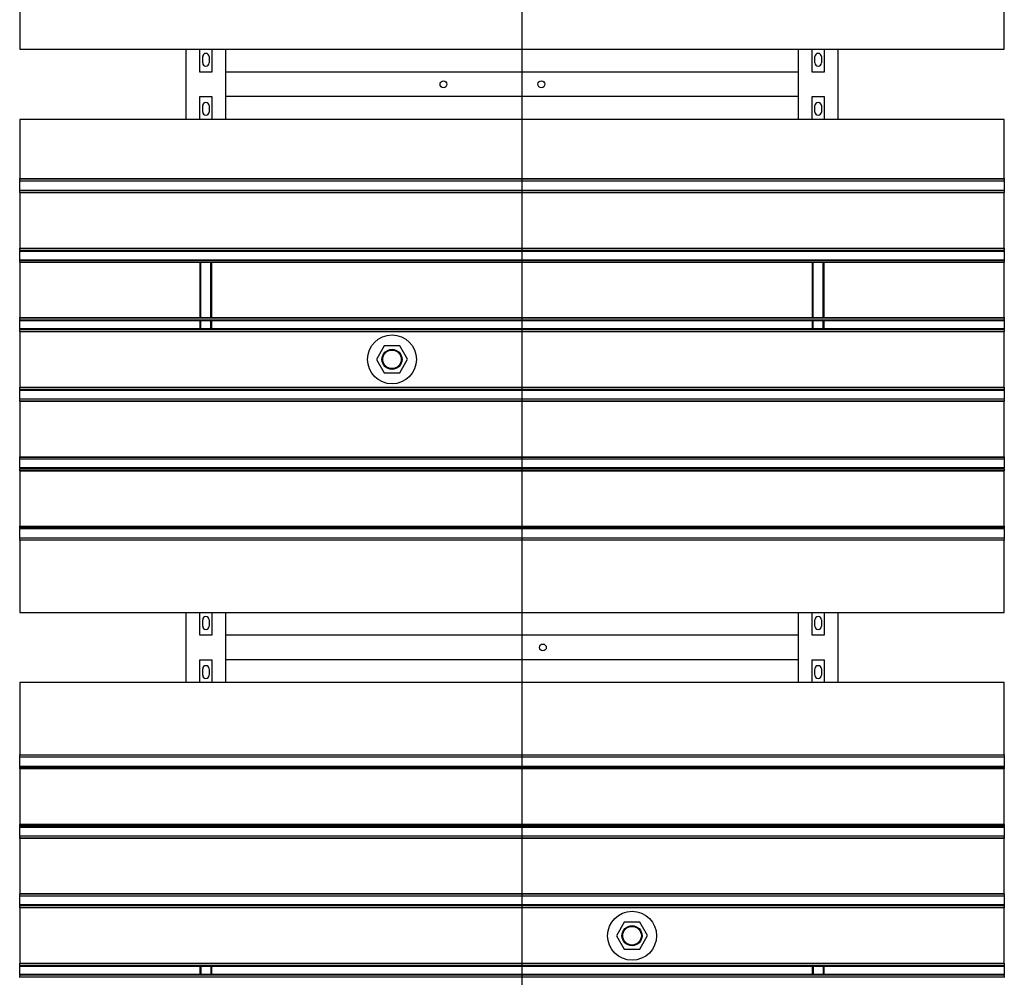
# Model space of a CAD drawing. Extents: x -89225 to 110569, y 13360 to 87647.
# Tile 274 of 478: x 32778 to 34788, y 71936 to 73891. Entities that reach past the tile are written whole.
import ezdxf

# ---------------------------------------------------------------- set-up
doc = ezdxf.new("R2010")
doc.units = 0
doc.layers.add('Iv-Lines 035', color=4, linetype='Continuous')

# ---------------------------------------------------------------- blocks, each defined once
blk = doc.blocks.new('Beluchtingselementen Bosman')
for p, q in [((1272289.4, -864110.6), (1272289.4, -864231.3)), ((1274299.4, -864231.3), (1274299.4, -864110.6)), ((1272289.4, -864231.3), (1274299.4, -864231.3)), ((1272629.4, -864374.5), (1272629.4, -864231.3)), ((1272656.9, -864277.9), (1272656.9, -864231.3)), ((1272681.9, -864231.3), (1272681.9, -864277.9)), ((1272709.4, -864231.3), (1272709.4, -864374.5)), ((1273879.4, -864374.5), (1273879.4, -864231.3)), ((1273906.9, -864277.9), (1273906.9, -864231.3)), ((1273931.9, -864231.3), (1273931.9, -864277.9)), ((1273959.4, -864231.3), (1273959.4, -864374.5)), ((1272662.9, -864259.3), (1272662.9, -864246.3)), ((1272675.9, -864246.3), (1272675.9, -864259.3)), ((1273912.9, -864259.3), (1273912.9, -864246.3)), ((1273925.9, -864246.3), (1273925.9, -864259.3)), ((1272681.9, -864277.9), (1272656.9, -864277.9)), ((1273879.4, -864277.8), (1272709.4, -864277.8)), ((1272709.4, -864277.8), (1272709.4, -864321.8)), ((1273879.4, -864321.8), (1273879.4, -864277.8)), ((1273931.9, -864277.9), (1273906.9, -864277.9)), ((1272656.9, -864374.5), (1272656.9, -864327.9)), ((1272656.9, -864327.9), (1272681.9, -864327.9)), ((1272681.9, -864327.9), (1272681.9, -864374.5)), ((1273879.4, -864327.8), (1272709.4, -864327.8)), ((1273906.9, -864374.5), (1273906.9, -864327.9)), ((1273906.9, -864327.9), (1273931.9, -864327.9)), ((1273931.9, -864327.9), (1273931.9, -864374.5)), ((1272662.9, -864359.5), (1272662.9, -864346.5)), ((1272675.9, -864346.5), (1272675.9, -864359.5)), ((1273912.9, -864359.5), (1273912.9, -864346.5)), ((1273925.9, -864346.5), (1273925.9, -864359.5)), ((1274299.4, -864374.5), (1272289.4, -864374.5)), ((1272289.4, -864374.5), (1272289.4, -864495.2)), ((1274299.4, -864495.2), (1274299.4, -864374.5)), ((1272289.4, -864495.9), (1272289.4, -864495.2)), ((1272289.4, -864495.2), (1274299.4, -864495.2)), ((1272289.4, -864498.7), (1272289.4, -864495.9)), ((1272289.4, -864495.9), (1274299.4, -864495.9)), ((1272289.4, -864498.7), (1272289.4, -864499.9)), ((1272289.4, -864501.5), (1272289.4, -864499.9)), ((1272289.4, -864499.9), (1274299.4, -864499.9)), ((1274299.4, -864495.2), (1274299.4, -864495.9)), ((1274299.4, -864495.9), (1274299.4, -864498.7)), ((1274299.4, -864499.9), (1274299.4, -864498.7)), ((1274299.4, -864499.9), (1274299.4, -864501.5)), ((1272289.4, -864517.5), (1272289.4, -864501.5)), ((1272289.4, -864519), (1272289.4, -864517.5)), ((1272289.4, -864519), (1272289.4, -864520.3)), ((1272289.4, -864519), (1274299.4, -864519)), ((1272289.4, -864523.1), (1272289.4, -864520.3)), ((1274299.4, -864501.5), (1274299.4, -864517.5)), ((1274299.4, -864517.5), (1274299.4, -864519)), ((1274299.4, -864520.3), (1274299.4, -864519)), ((1274299.4, -864520.3), (1274299.4, -864523.1)), ((1272289.4, -864523.8), (1272289.4, -864523.1)), ((1272289.4, -864523.1), (1274299.4, -864523.1)), ((1272289.4, -864523.8), (1272289.4, -864637.2)), ((1272289.4, -864523.8), (1274299.4, -864523.8)), ((1274299.4, -864523.1), (1274299.4, -864523.8)), ((1274299.4, -864637.2), (1274299.4, -864523.8)), ((1272289.4, -864637.9), (1272289.4, -864637.2)), ((1272289.4, -864637.2), (1274299.4, -864637.2)), ((1272289.4, -864640.7), (1272289.4, -864637.9)), ((1272289.4, -864637.9), (1274299.4, -864637.9)), ((1272289.4, -864640.7), (1272289.4, -864641.9)), ((1274299.4, -864637.2), (1274299.4, -864637.9)), ((1274299.4, -864637.9), (1274299.4, -864640.7)), ((1274299.4, -864641.9), (1274299.4, -864640.7)), ((1272289.4, -864643.5), (1272289.4, -864641.9)), ((1272289.4, -864641.9), (1274299.4, -864641.9)), ((1272289.4, -864659.5), (1272289.4, -864643.5)), ((1272289.4, -864643.5), (1274299.4, -864643.5)), ((1272289.4, -864661), (1272289.4, -864659.5)), ((1272289.4, -864661), (1272289.4, -864662.3)), ((1272289.4, -864661), (1274299.4, -864661)), ((1274299.4, -864641.9), (1274299.4, -864643.5)), ((1274299.4, -864643.5), (1274299.4, -864659.5)), ((1274299.4, -864659.5), (1274299.4, -864661)), ((1274299.4, -864662.3), (1274299.4, -864661)), ((1272289.4, -864665.1), (1272289.4, -864662.3)), ((1272289.4, -864662.3), (1274299.4, -864662.3)), ((1272289.4, -864665.8), (1272289.4, -864665.1)), ((1272289.4, -864665.1), (1274299.4, -864665.1)), ((1272289.4, -864665.8), (1272289.4, -864779.2)), ((1272289.4, -864665.8), (1274299.4, -864665.8)), ((1272656.9, -864665.8), (1272656.9, -864779.2)), ((1272658.9, -864779.2), (1272658.9, -864665.8)), ((1272679.9, -864779.2), (1272679.9, -864665.8)), ((1272681.9, -864779.2), (1272681.9, -864665.8)), ((1273906.9, -864665.8), (1273906.9, -864779.2)), ((1273908.9, -864779.2), (1273908.9, -864665.8)), ((1273929.9, -864779.2), (1273929.9, -864665.8)), ((1273931.9, -864779.2), (1273931.9, -864665.8)), ((1274299.4, -864662.3), (1274299.4, -864665.1)), ((1274299.4, -864665.1), (1274299.4, -864665.8)), ((1274299.4, -864779.2), (1274299.4, -864665.8)), ((1272289.4, -864779.9), (1272289.4, -864779.2)), ((1272289.4, -864779.2), (1274299.4, -864779.2)), ((1272289.4, -864782.7), (1272289.4, -864779.9)), ((1272289.4, -864779.9), (1274299.4, -864779.9)), ((1274299.4, -864779.2), (1274299.4, -864779.9)), ((1274299.4, -864779.9), (1274299.4, -864782.7)), ((1272289.4, -864782.7), (1272289.4, -864783.9)), ((1272289.4, -864785.5), (1272289.4, -864783.9)), ((1272289.4, -864783.9), (1274299.4, -864783.9)), ((1272289.4, -864801.5), (1272289.4, -864785.5)), ((1272289.4, -864785.5), (1274299.4, -864785.5)), ((1272289.4, -864803), (1272289.4, -864801.5)), ((1272289.4, -864801.5), (1274299.4, -864801.5)), ((1272656.9, -864785.5), (1272656.9, -864801.5)), ((1272658.9, -864801.5), (1272658.9, -864785.5)), ((1272679.9, -864801.5), (1272679.9, -864785.5)), ((1272681.9, -864801.5), (1272681.9, -864785.5)), ((1273906.9, -864785.5), (1273906.9, -864801.5)), ((1273908.9, -864801.5), (1273908.9, -864785.5)), ((1273929.9, -864801.5), (1273929.9, -864785.5)), ((1273931.9, -864801.5), (1273931.9, -864785.5)), ((1274299.4, -864783.9), (1274299.4, -864782.7)), ((1274299.4, -864783.9), (1274299.4, -864785.5)), ((1274299.4, -864785.5), (1274299.4, -864801.5)), ((1274299.4, -864801.5), (1274299.4, -864803)), ((1272289.4, -864803), (1272289.4, -864804.3)), ((1272289.4, -864803), (1274299.4, -864803)), ((1272289.4, -864807.1), (1272289.4, -864804.3)), ((1272289.4, -864807.8), (1272289.4, -864807.1)), ((1272289.4, -864807.1), (1274299.4, -864807.1)), ((1272289.4, -864807.8), (1272289.4, -864921.2)), ((1272289.4, -864807.8), (1274299.4, -864807.8)), ((1274299.4, -864804.3), (1274299.4, -864803)), ((1274299.4, -864804.3), (1274299.4, -864807.1)), ((1274299.4, -864807.1), (1274299.4, -864807.8)), ((1274299.4, -864921.2), (1274299.4, -864807.8)), ((1273033.4, -864837), (1273017.6, -864864.6)), ((1273065.2, -864836.9), (1273033.4, -864837)), ((1273081.2, -864864.4), (1273065.2, -864836.9)), ((1273017.6, -864864.6), (1273033.6, -864892.1)), ((1273065.4, -864892), (1273081.2, -864864.4)), ((1273033.6, -864892.1), (1273065.4, -864892)), ((1272289.4, -864921.9), (1272289.4, -864921.2)), ((1272289.4, -864921.2), (1274299.4, -864921.2)), ((1272289.4, -864924.7), (1272289.4, -864921.9)), ((1272289.4, -864921.9), (1274299.4, -864921.9)), ((1274299.4, -864921.2), (1274299.4, -864921.9)), ((1274299.4, -864921.9), (1274299.4, -864924.7)), ((1272289.4, -864924.7), (1272289.4, -864925.9)), ((1272289.4, -864927.5), (1272289.4, -864925.9)), ((1272289.4, -864925.9), (1274299.4, -864925.9)), ((1272289.4, -864943.5), (1272289.4, -864927.5)), ((1272289.4, -864927.5), (1274299.4, -864927.5)), ((1274299.4, -864925.9), (1274299.4, -864924.7)), ((1274299.4, -864925.9), (1274299.4, -864927.5)), ((1274299.4, -864927.5), (1274299.4, -864943.5)), ((1272289.4, -864945), (1272289.4, -864943.5)), ((1272289.4, -864945), (1272289.4, -864946.3)), ((1272289.4, -864945), (1274299.4, -864945)), ((1272289.4, -864949.1), (1272289.4, -864946.3)), ((1272289.4, -864949.8), (1272289.4, -864949.1)), ((1272289.4, -864949.1), (1274299.4, -864949.1)), ((1272289.4, -864949.8), (1272289.4, -865063.2)), ((1272289.4, -864949.8), (1274299.4, -864949.8)), ((1274299.4, -864943.5), (1274299.4, -864945)), ((1274299.4, -864946.3), (1274299.4, -864945)), ((1274299.4, -864946.3), (1274299.4, -864949.1)), ((1274299.4, -864949.1), (1274299.4, -864949.8)), ((1274299.4, -865063.2), (1274299.4, -864949.8)), ((1272289.4, -865063.9), (1272289.4, -865063.2)), ((1272289.4, -865063.2), (1274299.4, -865063.2)), ((1274299.4, -865063.2), (1274299.4, -865063.9)), ((1272289.4, -865066.7), (1272289.4, -865063.9)), ((1272289.4, -865063.9), (1274299.4, -865063.9)), ((1272289.4, -865066.7), (1272289.4, -865067.9)), ((1272289.4, -865069.5), (1272289.4, -865067.9)), ((1272289.4, -865067.9), (1274299.4, -865067.9)), ((1272289.4, -865085.5), (1272289.4, -865069.5)), ((1274299.4, -865063.9), (1274299.4, -865066.7)), ((1274299.4, -865067.9), (1274299.4, -865066.7)), ((1274299.4, -865067.9), (1274299.4, -865069.5)), ((1274299.4, -865069.5), (1274299.4, -865085.5)), ((1272289.4, -865087), (1272289.4, -865085.5)), ((1272289.4, -865085.5), (1274299.4, -865085.5)), ((1272289.4, -865087), (1272289.4, -865088.3)), ((1272289.4, -865087), (1274299.4, -865087)), ((1272289.4, -865091.1), (1272289.4, -865088.3)), ((1272289.4, -865088.3), (1274299.4, -865088.3)), ((1272289.4, -865091.8), (1272289.4, -865091.1)), ((1272289.4, -865091.1), (1274299.4, -865091.1)), ((1272289.4, -865091.8), (1272289.4, -865205.2)), ((1272289.4, -865091.8), (1274299.4, -865091.8)), ((1274299.4, -865085.5), (1274299.4, -865087)), ((1274299.4, -865088.3), (1274299.4, -865087)), ((1274299.4, -865088.3), (1274299.4, -865091.1)), ((1274299.4, -865091.1), (1274299.4, -865091.8)), ((1274299.4, -865205.2), (1274299.4, -865091.8)), ((1272289.4, -865205.9), (1272289.4, -865205.2)), ((1272289.4, -865205.2), (1274299.4, -865205.2)), ((1272289.4, -865208.7), (1272289.4, -865205.9)), ((1272289.4, -865205.9), (1274299.4, -865205.9)), ((1272289.4, -865208.7), (1272289.4, -865209.9)), ((1272289.4, -865208.7), (1274299.4, -865208.7)), ((1272289.4, -865211.5), (1272289.4, -865209.9)), ((1272289.4, -865209.9), (1274299.4, -865209.9)), ((1272289.4, -865227.5), (1272289.4, -865211.5)), ((1274299.4, -865205.2), (1274299.4, -865205.9)), ((1274299.4, -865205.9), (1274299.4, -865208.7)), ((1274299.4, -865209.9), (1274299.4, -865208.7)), ((1274299.4, -865209.9), (1274299.4, -865211.5)), ((1274299.4, -865211.5), (1274299.4, -865227.5)), ((1272289.4, -865229), (1272289.4, -865227.5)), ((1272289.4, -865229), (1272289.4, -865230.3)), ((1272289.4, -865229), (1274299.4, -865229)), ((1272289.4, -865233.1), (1272289.4, -865230.3)), ((1272289.4, -865233.8), (1272289.4, -865233.1)), ((1272289.4, -865233.1), (1274299.4, -865233.1)), ((1272289.4, -865233.8), (1272289.4, -865381.3)), ((1274299.4, -865227.5), (1274299.4, -865229)), ((1274299.4, -865230.3), (1274299.4, -865229)), ((1274299.4, -865230.3), (1274299.4, -865233.1)), ((1274299.4, -865233.1), (1274299.4, -865233.8)), ((1274299.4, -865381.3), (1274299.4, -865233.8)), ((1272289.4, -865381.3), (1274299.4, -865381.3)), ((1272629.4, -865524.5), (1272629.4, -865381.3)), ((1272656.9, -865427.9), (1272656.9, -865381.3)), ((1272681.9, -865381.3), (1272681.9, -865427.9)), ((1272709.4, -865381.3), (1272709.4, -865524.5)), ((1273879.4, -865524.5), (1273879.4, -865381.3)), ((1273906.9, -865427.9), (1273906.9, -865381.3)), ((1273931.9, -865381.3), (1273931.9, -865427.9)), ((1273959.4, -865381.3), (1273959.4, -865524.5)), ((1272662.9, -865409.3), (1272662.9, -865396.3)), ((1272675.9, -865396.3), (1272675.9, -865409.3)), ((1273912.9, -865409.3), (1273912.9, -865396.3)), ((1273925.9, -865396.3), (1273925.9, -865409.3)), ((1272681.9, -865427.9), (1272656.9, -865427.9)), ((1273879.4, -865427.8), (1272709.4, -865427.8)), ((1272709.4, -865427.8), (1272709.4, -865471.8)), ((1273879.4, -865471.8), (1273879.4, -865427.8)), ((1273931.9, -865427.9), (1273906.9, -865427.9)), ((1272656.9, -865524.5), (1272656.9, -865477.9)), ((1272656.9, -865477.9), (1272681.9, -865477.9)), ((1272681.9, -865477.9), (1272681.9, -865524.5)), ((1273879.4, -865477.8), (1272709.4, -865477.8)), ((1273906.9, -865524.5), (1273906.9, -865477.9)), ((1273906.9, -865477.9), (1273931.9, -865477.9)), ((1273931.9, -865477.9), (1273931.9, -865524.5)), ((1272662.9, -865509.5), (1272662.9, -865496.5)), ((1272675.9, -865496.5), (1272675.9, -865509.5)), ((1273912.9, -865509.5), (1273912.9, -865496.5)), ((1273925.9, -865496.5), (1273925.9, -865509.5)), ((1274299.4, -865524.5), (1272289.4, -865524.5)), ((1272289.4, -865524.5), (1272289.4, -865672)), ((1274299.4, -865672), (1274299.4, -865524.5)), ((1272289.4, -865672.7), (1272289.4, -865672)), ((1272289.4, -865675.5), (1272289.4, -865672.7)), ((1274299.4, -865672.7), (1272289.4, -865672.7)), ((1272289.4, -865675.5), (1272289.4, -865676.7)), ((1272289.4, -865678.3), (1272289.4, -865676.7)), ((1274299.4, -865676.7), (1272289.4, -865676.7)), ((1272289.4, -865694.3), (1272289.4, -865678.3)), ((1274299.4, -865672), (1274299.4, -865672.7)), ((1274299.4, -865672.7), (1274299.4, -865675.5)), ((1274299.4, -865676.7), (1274299.4, -865675.5)), ((1274299.4, -865676.7), (1274299.4, -865678.3)), ((1274299.4, -865678.3), (1274299.4, -865694.3)), ((1272289.4, -865695.8), (1272289.4, -865694.3)), ((1272289.4, -865695.8), (1272289.4, -865697.1)), ((1274299.4, -865695.8), (1272289.4, -865695.8)), ((1272289.4, -865699.9), (1272289.4, -865697.1)), ((1274299.4, -865697.1), (1272289.4, -865697.1)), ((1272289.4, -865700.6), (1272289.4, -865699.9)), ((1274299.4, -865699.9), (1272289.4, -865699.9)), ((1272289.4, -865700.6), (1272289.4, -865814)), ((1274299.4, -865700.6), (1272289.4, -865700.6)), ((1274299.4, -865694.3), (1274299.4, -865695.8)), ((1274299.4, -865697.1), (1274299.4, -865695.8)), ((1274299.4, -865697.1), (1274299.4, -865699.9)), ((1274299.4, -865699.9), (1274299.4, -865700.6)), ((1274299.4, -865814), (1274299.4, -865700.6)), ((1272289.4, -865814.7), (1272289.4, -865814)), ((1274299.4, -865814), (1272289.4, -865814)), ((1272289.4, -865817.5), (1272289.4, -865814.7)), ((1274299.4, -865814.7), (1272289.4, -865814.7)), ((1272289.4, -865817.5), (1272289.4, -865818.7)), ((1274299.4, -865817.5), (1272289.4, -865817.5)), ((1272289.4, -865820.3), (1272289.4, -865818.7)), ((1274299.4, -865818.7), (1272289.4, -865818.7)), ((1272289.4, -865836.3), (1272289.4, -865820.3)), ((1274299.4, -865820.3), (1272289.4, -865820.3)), ((1274299.4, -865814), (1274299.4, -865814.7)), ((1274299.4, -865814.7), (1274299.4, -865817.5)), ((1274299.4, -865818.7), (1274299.4, -865817.5)), ((1274299.4, -865818.7), (1274299.4, -865820.3)), ((1274299.4, -865820.3), (1274299.4, -865836.3)), ((1272289.4, -865837.8), (1272289.4, -865836.3)), ((1272289.4, -865837.8), (1272289.4, -865839.1)), ((1274299.4, -865837.8), (1272289.4, -865837.8)), ((1272289.4, -865841.9), (1272289.4, -865839.1)), ((1272289.4, -865842.6), (1272289.4, -865841.9)), ((1274299.4, -865841.9), (1272289.4, -865841.9)), ((1272289.4, -865842.6), (1272289.4, -865956)), ((1274299.4, -865842.6), (1272289.4, -865842.6)), ((1274299.4, -865836.3), (1274299.4, -865837.8)), ((1274299.4, -865839.1), (1274299.4, -865837.8)), ((1274299.4, -865839.1), (1274299.4, -865841.9)), ((1274299.4, -865841.9), (1274299.4, -865842.6)), ((1274299.4, -865956), (1274299.4, -865842.6)), ((1272289.4, -865956.7), (1272289.4, -865956)), ((1274299.4, -865956), (1272289.4, -865956)), ((1272289.4, -865959.5), (1272289.4, -865956.7)), ((1274299.4, -865956.7), (1272289.4, -865956.7)), ((1272289.4, -865959.5), (1272289.4, -865960.7)), ((1272289.4, -865962.3), (1272289.4, -865960.7)), ((1274299.4, -865960.7), (1272289.4, -865960.7)), ((1272289.4, -865978.3), (1272289.4, -865962.3)), ((1274299.4, -865956), (1274299.4, -865956.7)), ((1274299.4, -865956.7), (1274299.4, -865959.5)), ((1274299.4, -865960.7), (1274299.4, -865959.5)), ((1274299.4, -865960.7), (1274299.4, -865962.3)), ((1274299.4, -865962.3), (1274299.4, -865978.3)), ((1272289.4, -865979.8), (1272289.4, -865978.3)), ((1274299.4, -865978.3), (1272289.4, -865978.3)), ((1272289.4, -865979.8), (1272289.4, -865981.1)), ((1274299.4, -865979.8), (1272289.4, -865979.8)), ((1272289.4, -865983.9), (1272289.4, -865981.1)), ((1272289.4, -865984.6), (1272289.4, -865983.9)), ((1274299.4, -865983.9), (1272289.4, -865983.9)), ((1272289.4, -865984.6), (1272289.4, -866098)), ((1274299.4, -865984.6), (1272289.4, -865984.6)), ((1274299.4, -865978.3), (1274299.4, -865979.8)), ((1274299.4, -865981.1), (1274299.4, -865979.8)), ((1274299.4, -865981.1), (1274299.4, -865983.9)), ((1274299.4, -865983.9), (1274299.4, -865984.6)), ((1274299.4, -866098), (1274299.4, -865984.6)), ((1273523.4, -866013.8), (1273507.6, -866041.4)), ((1273555.2, -866013.7), (1273523.4, -866013.8)), ((1273571.2, -866041.2), (1273555.2, -866013.7)), ((1273507.6, -866041.4), (1273523.6, -866068.9)), ((1273555.4, -866068.8), (1273571.2, -866041.2)), ((1273523.6, -866068.9), (1273555.4, -866068.8)), ((1272289.4, -866098.7), (1272289.4, -866098)), ((1274299.4, -866098), (1272289.4, -866098)), ((1272289.4, -866101.5), (1272289.4, -866098.7)), ((1274299.4, -866098.7), (1272289.4, -866098.7)), ((1272289.4, -866101.5), (1272289.4, -866102.7)), ((1272289.4, -866104.3), (1272289.4, -866102.7)), ((1274299.4, -866102.7), (1272289.4, -866102.7)), ((1272289.4, -866120.3), (1272289.4, -866104.3)), ((1274299.4, -866104.3), (1272289.4, -866104.3)), ((1272656.9, -866104.3), (1272656.9, -866120.3)), ((1272658.9, -866104.3), (1272658.9, -866120.3)), ((1272679.9, -866104.3), (1272679.9, -866120.3)), ((1272681.9, -866120.3), (1272681.9, -866104.3)), ((1273906.9, -866104.3), (1273906.9, -866120.3)), ((1273908.9, -866104.3), (1273908.9, -866120.3)), ((1273929.9, -866104.3), (1273929.9, -866120.3)), ((1273931.9, -866120.3), (1273931.9, -866104.3)), ((1274299.4, -866098), (1274299.4, -866098.7)), ((1274299.4, -866098.7), (1274299.4, -866101.5)), ((1274299.4, -866102.7), (1274299.4, -866101.5)), ((1274299.4, -866102.7), (1274299.4, -866104.3)), ((1274299.4, -866104.3), (1274299.4, -866120.3)), ((1272289.4, -866121.8), (1272289.4, -866120.3)), ((1274299.4, -866120.3), (1272289.4, -866120.3)), ((1272289.4, -866121.8), (1272289.4, -866123.1)), ((1274299.4, -866121.8), (1272289.4, -866121.8)), ((1272289.4, -866125.9), (1272289.4, -866123.1)), ((1272289.4, -866126.6), (1272289.4, -866125.9)), ((1274299.4, -866125.9), (1272289.4, -866125.9)), ((1274299.4, -866120.3), (1274299.4, -866121.8)), ((1274299.4, -866123.1), (1274299.4, -866121.8)), ((1274299.4, -866123.1), (1274299.4, -866125.9)), ((1274299.4, -866125.9), (1274299.4, -866126.6))]:
    blk.add_line(p, q)
for centre, radius in [((1273154.4, -864302.8), 7), ((1273354.4, -864302.8), 7), ((1273049.4, -864864.5), 50), ((1273049.4, -864864.5), 20.5), ((1273049.4, -864864.5), 19), ((1273357.4, -865452.8), 7), ((1273539.4, -866041.3), 50), ((1273539.4, -866041.3), 20.5), ((1273539.4, -866041.3), 19)]:
    blk.add_circle(centre, radius)
for centre, start, end in [((1272669.4, -864246.3), 360, 180), ((1272669.4, -864259.3), 180, 360), ((1273919.4, -864246.3), 0, 180), ((1273919.4, -864259.3), 180, 0), ((1272669.4, -864346.5), 0, 180), ((1273919.4, -864346.5), 360, 180), ((1272669.4, -864359.5), 180, 0), ((1273919.4, -864359.5), 180, 360), ((1272669.4, -865396.3), 360, 180), ((1273919.4, -865396.3), 0, 180), ((1272669.4, -865409.3), 180, 360), ((1273919.4, -865409.3), 180, 0), ((1272669.4, -865496.5), 0, 180), ((1273919.4, -865496.5), 360, 180), ((1272669.4, -865509.5), 180, 0), ((1273919.4, -865509.5), 180, 360)]:
    blk.add_arc(centre, 6.5, start, end)

msp = doc.modelspace()

# ---------------------------------------------------------------- linework, layer by layer
at = {"layer": 'Iv-Lines 035'}
msp.add_line((33803.4, 84803.7), (33803.4, 54909.4), dxfattribs=at)

# ---------------------------------------------------------------- block references
msp.add_blockref('Beluchtingselementen Bosman', (-1239510.9, 938062.2), dxfattribs=at)

doc.saveas('drawing.dxf')
